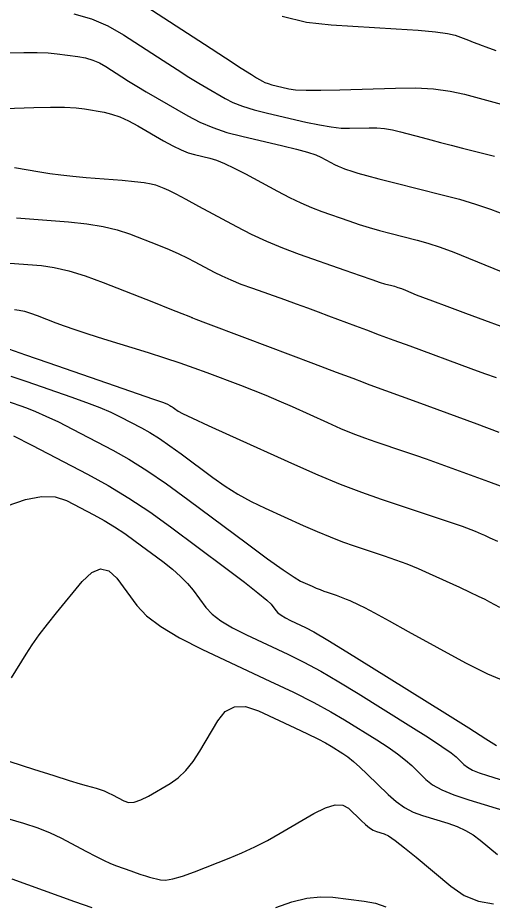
# Model space of a CAD drawing. Extents: x 2082232 to 2083549, y 592624 to 593832.
# Drawn here: x 2082256.71 to 2082281.64, y 593099.16 to 593145.75 of the extents above; entities that cross this region are included whole.
import ezdxf

# ---------------------------------------------------------------- set-up
doc = ezdxf.new("R2010")
doc.units = 0
doc.layers.add('DT_X_Contour_Major', color=7, linetype='Continuous')
doc.layers.add('DT_X_Contour_Minor', color=7, linetype='Continuous')

msp = doc.modelspace()

# ---------------------------------------------------------------- linework, layer by layer
at = {"layer": 'DT_X_Contour_Major'}
for points in [[(2082259.66, 593145.955), (2082260.585, 593145.682), (2082261.453, 593145.315), (2082262.265, 593144.853), (2082264.352, 593143.498), (2082265.082, 593143.027), (2082265.707, 593142.63), (2082266.227, 593142.309), (2082266.642, 593142.063), (2082267.608, 593141.505), (2082268.019, 593141.3), (2082268.528, 593141.104), (2082269.135, 593140.915), (2082269.84, 593140.736), (2082271.85, 593140.267), (2082272.558, 593140.115), (2082273.175, 593140.01), (2082273.701, 593139.951), (2082274.137, 593139.939), (2082275.176, 593139.971), (2082275.571, 593139.967), (2082275.976, 593139.93), (2082276.391, 593139.861), (2082276.817, 593139.76), (2082277.965, 593139.448), (2082278.421, 593139.326), (2082278.925, 593139.194), (2082279.478, 593139.052), (2082280.081, 593138.899), (2082281.753, 593138.48)], [(2082256.293, 593132.855), (2082257.962, 593132.721), (2082258.634, 593132.627), (2082259.396, 593132.449), (2082260.25, 593132.186), (2082261.195, 593131.837), (2082263.837, 593130.794), (2082264.705, 593130.451), (2082265.326, 593130.205), (2082265.7, 593130.057), (2082265.829, 593130.006), (2082265.842, 593129.998), (2082265.848, 593129.996), (2082265.854, 593129.993), (2082265.861, 593129.99), (2082265.869, 593129.987), (2082265.892, 593129.979), (2082266.069, 593129.912), (2082266.584, 593129.718), (2082268.626, 593128.947), (2082272.249, 593127.579), (2082273.445, 593127.128), (2082274.314, 593126.8), (2082274.856, 593126.595), (2082275.072, 593126.514), (2082275.213, 593126.463), (2082277.677, 593125.558), (2082280.823, 593124.404), (2082281.991, 593123.976)], [(2082256.493, 593123.778), (2082257.458, 593123.283), (2082260.37, 593121.763), (2082261.462, 593121.163), (2082262.554, 593120.501), (2082263.646, 593119.777), (2082264.738, 593118.992), (2082267.65, 593116.817), (2082268.617, 593116.087), (2082269.334, 593115.531), (2082269.802, 593115.147), (2082270.019, 593114.935), (2082270.266, 593114.602), (2082270.384, 593114.475), (2082270.553, 593114.345), (2082270.772, 593114.211), (2082271.043, 593114.075), (2082271.832, 593113.705), (2082272.271, 593113.471), (2082272.996, 593113.046), (2082274.006, 593112.431), (2082275.302, 593111.624), (2082279.14, 593109.218), (2082280.403, 593108.426), (2082281.311, 593107.853), (2082281.867, 593107.499)], [(2082256.407, 593100.5), (2082257.231, 593100.198), (2082259.703, 593099.301), (2082260.601, 593098.983)], [(2082270.272, 593098.996), (2082271.119, 593099.289), (2082271.9, 593099.477), (2082272.615, 593099.559), (2082273.264, 593099.535), (2082274.906, 593099.33), (2082275.5, 593099.218), (2082276.049, 593099.033)]]:
    msp.add_lwpolyline(points, dxfattribs=at)
at = {"layer": 'DT_X_Contour_Minor'}
for points in [[(2082263.195, 593146.516), (2082266.522, 593144.355), (2082267.628, 593143.638), (2082268.452, 593143.106), (2082268.994, 593142.759), (2082269.253, 593142.598), (2082269.568, 593142.417), (2082269.701, 593142.35), (2082269.867, 593142.286), (2082270.065, 593142.225), (2082270.294, 593142.167), (2082270.948, 593142.014), (2082271.3, 593141.968), (2082271.864, 593141.945), (2082272.641, 593141.944), (2082273.631, 593141.966), (2082276.555, 593142.055), (2082277.604, 593142.059), (2082278.559, 593142.007), (2082279.42, 593141.897), (2082280.186, 593141.73), (2082282.104, 593141.209)], [(2082270.603, 593145.827), (2082271.889, 593145.52), (2082273.173, 593145.367), (2082276.595, 593145.169), (2082277.751, 593145.092), (2082278.651, 593145.009), (2082279.297, 593144.92), (2082279.687, 593144.825), (2082280.388, 593144.563), (2082280.643, 593144.468), (2082280.881, 593144.38), (2082281.103, 593144.298), (2082281.309, 593144.223), (2082281.835, 593144.031)], [(2082256.233, 593143.906), (2082257.041, 593143.924), (2082257.736, 593143.921), (2082258.317, 593143.897), (2082258.784, 593143.854), (2082259.878, 593143.711), (2082260.277, 593143.638), (2082260.653, 593143.527), (2082261.005, 593143.378), (2082261.335, 593143.19), (2082262.182, 593142.64), (2082262.536, 593142.416), (2082262.962, 593142.155), (2082263.461, 593141.859), (2082264.031, 593141.527), (2082265.649, 593140.593), (2082266.281, 593140.263), (2082266.963, 593139.974), (2082267.695, 593139.725), (2082268.478, 593139.516), (2082270.633, 593139.014), (2082271.364, 593138.836), (2082271.942, 593138.679), (2082272.368, 593138.542), (2082272.64, 593138.426), (2082273.161, 593138.143), (2082273.353, 593138.043), (2082273.537, 593137.955), (2082273.713, 593137.879), (2082273.882, 593137.815), (2082274.321, 593137.66), (2082274.582, 593137.58), (2082275.036, 593137.455), (2082275.682, 593137.287), (2082276.521, 593137.074), (2082279.016, 593136.448), (2082279.921, 593136.207), (2082280.767, 593135.953), (2082281.553, 593135.686), (2082282.279, 593135.407)], [(2082255.007, 593140.949), (2082257.553, 593141.03), (2082258.437, 593141.048), (2082259.177, 593141.042), (2082259.774, 593141.013), (2082260.227, 593140.959), (2082261.246, 593140.782), (2082261.644, 593140.688), (2082262.073, 593140.537), (2082262.533, 593140.329), (2082263.025, 593140.065), (2082264.377, 593139.284), (2082264.859, 593139.019), (2082265.29, 593138.81), (2082265.67, 593138.656), (2082265.999, 593138.557), (2082266.809, 593138.369), (2082267.153, 593138.264), (2082267.58, 593138.091), (2082268.089, 593137.851), (2082268.679, 593137.543), (2082270.364, 593136.631), (2082270.983, 593136.308), (2082271.578, 593136.024), (2082272.147, 593135.778), (2082272.692, 593135.571), (2082274.111, 593135.07), (2082274.644, 593134.888), (2082275.179, 593134.72), (2082275.715, 593134.565), (2082276.253, 593134.423), (2082277.689, 593134.063), (2082278.262, 593133.903), (2082278.905, 593133.692), (2082279.617, 593133.432), (2082280.399, 593133.121), (2082282.577, 593132.226)], [(2082256.552, 593137.876), (2082257.88, 593137.646), (2082258.405, 593137.564), (2082258.983, 593137.488), (2082259.616, 593137.42), (2082260.302, 593137.359), (2082262.202, 593137.206), (2082262.847, 593137.147), (2082263.354, 593137.087), (2082263.724, 593137.025), (2082263.957, 593136.961), (2082264.395, 593136.788), (2082264.632, 593136.68), (2082265.015, 593136.488), (2082265.543, 593136.211), (2082266.217, 593135.849), (2082268.209, 593134.771), (2082268.975, 593134.377), (2082269.779, 593134.006), (2082270.621, 593133.655), (2082271.502, 593133.327), (2082273.901, 593132.479), (2082274.706, 593132.197), (2082275.322, 593131.985), (2082275.748, 593131.843), (2082275.984, 593131.772), (2082276.362, 593131.678), (2082276.512, 593131.636), (2082276.682, 593131.58), (2082276.869, 593131.512), (2082277.074, 593131.43), (2082277.647, 593131.195), (2082277.97, 593131.068), (2082278.507, 593130.865), (2082279.26, 593130.584), (2082280.227, 593130.227), (2082283.095, 593129.173)], [(2082256.642, 593135.241), (2082259.373, 593135.02), (2082260.341, 593134.919), (2082261.198, 593134.782), (2082261.943, 593134.609), (2082262.576, 593134.399), (2082264.116, 593133.791), (2082264.668, 593133.566), (2082265.17, 593133.347), (2082265.622, 593133.134), (2082266.023, 593132.927), (2082267.025, 593132.385), (2082267.433, 593132.179), (2082267.905, 593131.968), (2082268.44, 593131.753), (2082269.039, 593131.532), (2082270.72, 593130.938), (2082271.339, 593130.718), (2082271.932, 593130.504), (2082272.501, 593130.294), (2082273.046, 593130.091), (2082274.464, 593129.555), (2082275.041, 593129.339), (2082275.707, 593129.091), (2082276.463, 593128.811), (2082277.308, 593128.499), (2082280.516, 593127.32), (2082281.234, 593127.056), (2082281.838, 593126.835)], [(2082256.551, 593130.421), (2082256.796, 593130.387), (2082257.076, 593130.321), (2082257.39, 593130.224), (2082257.738, 593130.095), (2082258.714, 593129.71), (2082259.144, 593129.55), (2082259.704, 593129.357), (2082260.394, 593129.133), (2082261.213, 593128.876), (2082263.57, 593128.15), (2082264.425, 593127.88), (2082265.225, 593127.616), (2082265.967, 593127.358), (2082266.654, 593127.106), (2082268.409, 593126.441), (2082269.072, 593126.184), (2082269.746, 593125.909), (2082270.429, 593125.619), (2082271.122, 593125.311), (2082272.985, 593124.47), (2082273.667, 593124.17), (2082274.316, 593123.902), (2082274.933, 593123.665), (2082275.518, 593123.459), (2082277.033, 593122.954), (2082277.603, 593122.762), (2082278.175, 593122.564), (2082278.749, 593122.36), (2082279.326, 593122.151), (2082280.866, 593121.586), (2082281.451, 593121.372), (2082282.05, 593121.153)], [(2082256.224, 593128.348), (2082257.12, 593128.037), (2082258.301, 593127.628), (2082261.831, 593126.408), (2082262.995, 593126.004), (2082263.841, 593125.709), (2082264.369, 593125.521), (2082264.577, 593125.441), (2082264.709, 593125.373), (2082264.762, 593125.343), (2082264.82, 593125.307), (2082264.884, 593125.263), (2082264.954, 593125.212), (2082265.149, 593125.066), (2082265.372, 593124.947), (2082265.896, 593124.697), (2082266.72, 593124.316), (2082267.844, 593123.805), (2082271.244, 593122.269), (2082272.485, 593121.723), (2082273.659, 593121.237), (2082274.766, 593120.811), (2082275.805, 593120.446), (2082278.487, 593119.552), (2082279.382, 593119.251), (2082280.055, 593119.021), (2082280.506, 593118.862), (2082280.736, 593118.773), (2082281.052, 593118.628), (2082281.227, 593118.549), (2082281.515, 593118.419), (2082281.914, 593118.239)], [(2082256.345, 593126.918), (2082257.183, 593126.627), (2082259.503, 593125.825), (2082260.317, 593125.534), (2082261.019, 593125.264), (2082261.609, 593125.013), (2082262.087, 593124.783), (2082263.213, 593124.196), (2082263.66, 593123.945), (2082264.157, 593123.633), (2082264.705, 593123.259), (2082265.303, 593122.824), (2082266.964, 593121.583), (2082267.603, 593121.134), (2082268.273, 593120.716), (2082268.975, 593120.33), (2082269.709, 593119.975), (2082271.707, 593119.072), (2082272.437, 593118.751), (2082273.127, 593118.465), (2082273.778, 593118.215), (2082274.389, 593118), (2082275.965, 593117.475), (2082276.557, 593117.268), (2082277.149, 593117.044), (2082277.741, 593116.801), (2082278.334, 593116.539), (2082279.915, 593115.818), (2082280.459, 593115.568), (2082280.904, 593115.358), (2082281.25, 593115.188), (2082281.498, 593115.059), (2082282.027, 593114.768)], [(2082256.064, 593125.626), (2082257.175, 593125.242), (2082257.639, 593125.064), (2082258.197, 593124.819), (2082258.85, 593124.505), (2082259.597, 593124.125), (2082261.716, 593123.019), (2082262.558, 593122.546), (2082263.495, 593121.959), (2082264.526, 593121.255), (2082265.651, 593120.437), (2082268.779, 593118.1), (2082269.834, 593117.321), (2082270.651, 593116.735), (2082271.231, 593116.343), (2082271.573, 593116.145), (2082272.171, 593115.875), (2082272.389, 593115.779), (2082272.595, 593115.694), (2082272.79, 593115.619), (2082272.972, 593115.555), (2082273.444, 593115.398), (2082273.62, 593115.336), (2082273.797, 593115.269), (2082273.974, 593115.196), (2082274.151, 593115.118), (2082274.624, 593114.903), (2082274.92, 593114.754), (2082275.453, 593114.472), (2082276.222, 593114.055), (2082277.229, 593113.503), (2082280.23, 593111.853), (2082281.396, 593111.269), (2082282.643, 593110.752)], [(2082256.16, 593120.107), (2082257.116, 593120.438), (2082257.953, 593120.593), (2082258.673, 593120.573), (2082259.274, 593120.378), (2082260.719, 593119.624), (2082261.261, 593119.325), (2082261.803, 593118.997), (2082262.345, 593118.638), (2082262.887, 593118.248), (2082264.332, 593117.168), (2082264.838, 593116.771), (2082265.272, 593116.39), (2082265.634, 593116.023), (2082265.924, 593115.673), (2082266.601, 593114.758), (2082266.925, 593114.41), (2082267.388, 593114.053), (2082267.99, 593113.687), (2082268.733, 593113.312), (2082270.897, 593112.299), (2082271.737, 593111.885), (2082272.633, 593111.404), (2082273.586, 593110.855), (2082274.594, 593110.239), (2082277.359, 593108.506), (2082278.285, 593107.918), (2082278.991, 593107.456), (2082279.475, 593107.119), (2082279.738, 593106.907), (2082280.145, 593106.507), (2082280.337, 593106.358), (2082280.607, 593106.212), (2082280.955, 593106.067), (2082281.382, 593105.924), (2082282.623, 593105.546)], [(2082256.384, 593111.055), (2082257.156, 593112.304), (2082257.473, 593112.791), (2082257.844, 593113.316), (2082258.27, 593113.878), (2082258.751, 593114.478), (2082260.105, 593116.129), (2082260.599, 593116.603), (2082261.065, 593116.789), (2082261.504, 593116.686), (2082261.914, 593116.294), (2082262.973, 593114.864), (2082263.486, 593114.317), (2082264.232, 593113.749), (2082265.211, 593113.159), (2082266.422, 593112.549), (2082269.962, 593110.892), (2082271.203, 593110.299), (2082272.271, 593109.761), (2082273.165, 593109.28), (2082273.886, 593108.854), (2082275.578, 593107.794), (2082276.168, 593107.411), (2082276.67, 593107.06), (2082277.083, 593106.739), (2082277.408, 593106.448), (2082278.155, 593105.715), (2082278.506, 593105.442), (2082278.998, 593105.174), (2082279.63, 593104.911), (2082280.404, 593104.651), (2082282.654, 593103.966)], [(2082254.389, 593107.284), (2082257.544, 593106.266), (2082258.605, 593105.925), (2082259.418, 593105.667), (2082259.986, 593105.491), (2082260.307, 593105.398), (2082260.835, 593105.258), (2082261.037, 593105.197), (2082261.245, 593105.119), (2082261.461, 593105.024), (2082261.683, 593104.912), (2082262.284, 593104.59), (2082262.534, 593104.516), (2082262.835, 593104.534), (2082263.187, 593104.645), (2082263.588, 593104.848), (2082264.727, 593105.513), (2082265.144, 593105.806), (2082265.543, 593106.186), (2082265.922, 593106.654), (2082266.282, 593107.209), (2082267.217, 593108.807), (2082267.614, 593109.289), (2082268.102, 593109.537), (2082268.684, 593109.551), (2082269.357, 593109.331), (2082271.275, 593108.433), (2082271.934, 593108.121), (2082272.471, 593107.856), (2082272.885, 593107.638), (2082273.178, 593107.469), (2082273.797, 593107.081), (2082274.051, 593106.904), (2082274.349, 593106.663), (2082274.691, 593106.358), (2082275.077, 593105.99), (2082276.165, 593104.923), (2082276.585, 593104.554), (2082277.027, 593104.247), (2082277.491, 593104.002), (2082277.979, 593103.819), (2082279.309, 593103.414), (2082279.789, 593103.245), (2082280.23, 593103.043), (2082280.632, 593102.807), (2082280.996, 593102.537), (2082281.914, 593101.772)], [(2082256.176, 593103.666), (2082257.023, 593103.425), (2082257.772, 593103.176), (2082258.424, 593102.918), (2082258.977, 593102.652), (2082260.323, 593101.932), (2082260.8, 593101.683), (2082261.221, 593101.476), (2082261.588, 593101.31), (2082261.898, 593101.187), (2082262.654, 593100.912), (2082262.928, 593100.815), (2082263.184, 593100.73), (2082263.422, 593100.655), (2082263.642, 593100.592), (2082264.205, 593100.44), (2082264.475, 593100.423), (2082264.863, 593100.488), (2082265.368, 593100.635), (2082265.992, 593100.862), (2082267.811, 593101.578), (2082268.491, 593101.861), (2082269.166, 593102.174), (2082269.837, 593102.517), (2082270.502, 593102.889), (2082272.272, 593103.922), (2082272.884, 593104.23), (2082273.391, 593104.381), (2082273.794, 593104.375), (2082274.093, 593104.211), (2082274.752, 593103.565), (2082274.988, 593103.347), (2082275.2, 593103.178), (2082275.389, 593103.058), (2082275.554, 593102.987), (2082275.965, 593102.862), (2082276.185, 593102.75), (2082276.537, 593102.507), (2082277.022, 593102.134), (2082277.639, 593101.629), (2082279.462, 593100.111), (2082280.166, 593099.628), (2082280.912, 593099.319), (2082281.698, 593099.183)]]:
    msp.add_lwpolyline(points, dxfattribs=at)

doc.saveas('drawing.dxf')
